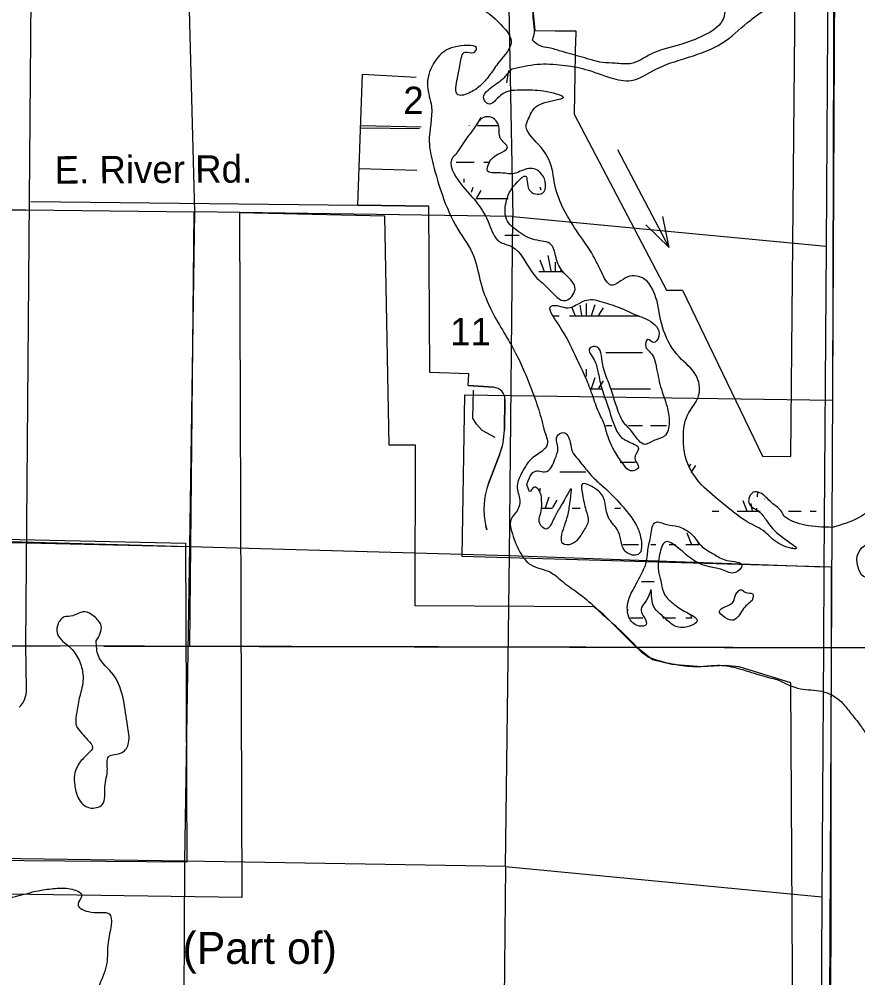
# Model space of a CAD drawing. Extents: x 408847 to 817539, y 923858 to 1151780.
# Drawn here: x 559820 to 573593, y 963958 to 979703 of the extents above; entities that cross this region are included whole.
import ezdxf

# ---------------------------------------------------------------- set-up
doc = ezdxf.new("R2010")
doc.units = 0
for name, color, linetype in [('Cities Incorporated Area', 7, 'Continuous'), ('Cities Incorporated Linear Boundaries', 7, 'Continuous'), ('County Boundary', 7, 'Continuous'), ('County Routes Highway Center Lines', 7, 'Continuous'), ('Lakes and Ponds', 7, 'Continuous'), ('Level 12', 7, 'Continuous'), ('Level 39', 7, 'Continuous'), ('Level 43', 7, 'Continuous'), ('Local Roads Paved', 7, 'Continuous'), ('Map Information Text and Cells', 7, 'Continuous'), ('Narrow River Creek and Branch and Slough', 7, 'Continuous'), ('National Forest', 7, 'Continuous'), ('Quad Borders', 7, 'Continuous'), ('Section Lines', 7, 'Continuous'), ('Swamps', 7, 'Continuous'), ('Township  and Range lines', 7, 'Continuous')]:
    doc.layers.add(name, color=color, linetype=linetype)

msp = doc.modelspace()

# ---------------------------------------------------------------- linework, layer by layer
at = {"layer": 'Cities Incorporated Area'}
msp.add_line((562686, 976530), (562617, 969416), dxfattribs=at)
at = {"layer": 'Cities Incorporated Linear Boundaries'}
for points in [[(567137, 973534), (573183, 973447), (573204, 981332), (576741, 981321), (637423, 980943), (637436, 1005786)], [(562561, 971039), (541362, 971524), (541451, 978545)], [(562554, 971098), (562576, 965858), (557221, 965901), (557221, 955294), (554435, 955337), (554392, 949287), (573161, 949028), (573139, 953635), (573161, 970703), (567093, 970876), (567137, 973534)], [(541268, 971566), (562554, 971098)]]:
    msp.add_lwpolyline(points, dxfattribs=at)
at = {"layer": 'County Boundary'}
msp.add_lwpolyline([(573213, 981412), (573056, 949104)], dxfattribs=at)
at = {"layer": 'County Routes Highway Center Lines'}
for p, q in [((559930, 969422), (560030, 981422)), ((559942, 968698), (559930, 969422))]:
    msp.add_line(p, q, dxfattribs=at)
msp.add_arc((559542, 968691), 400, 314.0523, 0.968, dxfattribs=at)
at = {"layer": 'Lakes and Ponds'}
for p, q in [((566997, 977489), (566993, 977482)), ((566997, 977488), (566997, 977489))]:
    msp.add_line(p, q, dxfattribs=at)
for points in [[(568248, 979360), (568273, 979429), (568270, 979635), (568256, 980001), (568262, 980474), (568391, 980857), (568089, 981229), (567437, 981780), (567139, 982181), (567022, 982404), (566751, 982439), (566567, 982562), (566106, 982595), (565844, 982612), (565553, 982628), (565372, 982854), (565071, 983204), (564733, 983545), (564632, 983826), (564421, 984061), (564210, 984138), (564044, 984219), (563883, 984289), (563707, 984338), (563518, 984557), (563357, 984820), (563225, 985124), (563074, 985365), (562733, 985513), (562467, 985558), (562296, 985726), (562403, 985962), (562241, 985999), (562004, 985748), (561828, 985590), (561651, 985811), (561545, 985990)], [(560686, 985316), (560787, 985152), (560902, 985055), (561242, 985054), (561581, 984920), (561852, 984643), (562067, 984436), (562262, 984239), (562401, 984025), (562532, 983962), (562700, 983897), (563037, 983814), (563287, 983765), (563578, 983690), (563810, 983559), (564005, 983330), (564114, 983165), (564199, 982969), (564361, 982576), (564433, 982418), (564622, 982195), (564737, 982080), (564862, 981892), (564884, 981807), (564678, 981858), (564507, 982059), (564400, 982266), (564312, 982194), (564369, 982016), (564466, 981823), (564600, 981714), (564723, 981618), (564979, 981241), (565187, 981050), (565579, 980786), (565872, 980681), (566056, 980530), (566356, 980267), (566612, 980134), (566889, 980080), (567198, 979961), (567500, 979816), (567844, 979486)], [(567912, 978885), (568329, 978962), (568739, 978950), (569120, 978879), (569537, 978739), (569871, 978696), (570275, 978881), (570893, 979103), (571420, 979348), (571833, 979689), (572016, 979821), (573025, 980438), (573444, 980744), (573983, 981122), (574472, 981399), (574871, 981748)], [(572547, 980536), (572127, 980265), (571944, 980279), (571814, 980430), (571639, 980499), (571453, 980411), (571393, 980133), (571415, 979911), (571366, 979677), (571059, 979434), (570687, 979289), (570206, 979133), (569852, 978972), (569607, 978980), (569399, 978993), (569068, 979078), (568714, 979177), (568520, 979232), (568365, 979268), (568248, 979360)], [(567844, 979486), (567897, 979356), (567700, 979000), (567557, 978799), (567407, 978625), (567233, 978502), (567025, 978461), (567018, 978733), (567063, 978971), (567145, 979163), (567287, 979158), (567329, 979210), (567020, 979255), (566838, 979198), (566625, 978975), (566526, 978601), (566590, 978270), (566554, 977692), (566620, 977317), (566770, 976810), (567024, 976255), (567284, 975807), (567400, 975373), (567588, 974896), (567973, 974218), (568115, 973917), (568293, 973464), (568402, 973111), (568453, 972919), (568486, 972698), (568426, 972623), (568236, 972483), (568053, 972210), (567996, 972032), (568043, 971802), (568011, 971653), (567894, 971482), (567919, 971251), (568067, 970911), (568219, 970744), (568532, 970625), (568757, 970456), (568881, 970363), (569104, 970198), (569370, 969957), (569574, 969772), (569775, 969583), (570013, 969334)], [(570296, 975073), (570086, 975435), (569814, 975470), (569544, 975333), (569381, 975553), (569248, 975818), (568972, 976231), (568606, 977035), (568572, 977238), (568350, 977643), (568148, 977974), (568194, 978090), (568325, 978278), (568759, 978418), (568430, 978519), (568092, 978535), (567728, 978454), (567524, 978313), (567450, 978395), (567569, 978579), (567793, 978752), (567909, 978882), (567912, 978885)], [(566993, 977482), (566943, 977436), (567069, 977003), (567349, 976672), (567540, 976335), (567706, 976050), (567906, 975969), (568270, 975510), (568509, 975280), (568799, 975083), (568948, 975261), (568735, 975572), (568629, 975820), (568559, 975997), (568290, 976078), (568015, 976215), (567824, 976418), (567825, 976732), (568004, 977034), (568136, 977127), (568195, 976901), (568415, 976848), (568400, 977160), (568189, 977251), (567949, 977168), (567685, 977181), (567513, 977208), (567536, 977344), (567710, 977499), (567838, 977591), (567717, 977755), (567704, 977910), (567581, 978088), (567437, 978085), (567310, 977939), (567172, 977753), (566997, 977488)], [(569389, 975058), (569243, 975097), (569107, 975080), (568957, 975004), (568833, 974961), (568693, 974991), (568557, 974990), (568680, 974683), (568950, 974182), (569140, 973777), (569245, 973498), (569354, 973212), (569411, 973095), (569478, 972883), (569611, 972584), (569754, 972377), (569861, 972287), (569991, 972342), (569930, 972485), (569991, 972651), (569803, 972775), (569652, 972908), (569559, 973125), (569476, 973379), (569383, 973656), (569324, 973920), (569261, 974109), (569190, 974299), (569278, 974327), (569403, 974030), (569490, 973757), (569620, 973375), (569745, 973086), (569898, 972909), (570101, 972720), (570245, 972782), (570417, 972853), (570494, 973087), (570459, 973341), (570354, 973666), (570280, 974005), (570185, 974231), (570111, 974320), (570144, 974442), (570235, 974395), (570324, 974499), (570157, 974758), (569965, 974839), (569682, 974964), (569389, 975058)], [(572382, 971536), (572329, 971632), (572180, 971759), (572084, 971855), (571876, 971933), (571802, 971763), (571961, 971622), (572088, 971476), (572283, 971251), (572580, 971008), (572298, 971089), (572069, 971280), (571776, 971449), (571426, 971708), (571069, 972014), (570799, 972401), (570729, 972844), (570794, 973198), (570983, 973536), (570933, 973856), (570662, 974151), (570404, 974591), (570296, 975073)], [(569142, 972294), (569076, 972376), (568993, 972480), (568903, 972607), (568870, 972753), (568755, 972916), (568655, 972852), (568668, 972650), (568619, 972478), (568563, 972348), (568452, 972266), (568343, 972285), (568257, 972257), (568181, 972121), (568160, 972047), (568170, 972025), (568207, 971943), (568270, 972013), (568381, 971914), (568399, 971800), (568394, 971624), (568369, 971422), (568471, 971329), (568583, 971465), (568680, 971649), (568805, 971863), (568883, 971988), (568872, 971814), (568835, 971574), (568771, 971370), (568726, 971198), (568746, 971090), (568895, 971084), (569078, 971285), (569163, 971459), (569127, 971639), (569069, 971904), (569069, 972070), (569223, 972027), (569404, 971868), (569438, 971776), (569497, 971518), (569640, 971321), (569701, 971147), (569790, 970948), (569986, 970911), (570025, 971197), (569952, 971398), (569703, 971733), (569417, 972022), (569247, 972175), (569142, 972294)], [(575819, 972387), (575652, 972466), (575389, 972488), (575133, 972350), (574800, 972146), (574488, 972009), (574183, 971963), (573873, 971713), (573622, 971522), (573171, 971356)], [(570833, 971272), (570637, 971373), (570455, 971404), (570266, 971439), (570193, 971231), (570146, 970985), (570111, 970757), (570028, 970571), (569944, 970407), (569837, 970195), (569834, 969881), (569999, 969736), (570119, 969762), (570070, 969902), (570034, 969984), (570161, 970236), (570193, 970332), (570222, 970110), (570359, 969925), (570521, 969780), (570706, 969710), (570953, 969833), (570777, 969962), (570552, 970113), (570425, 970245), (570356, 970476), (570318, 970644), (570337, 970912), (570438, 971120), (570622, 971037), (570861, 970840), (571156, 970707), (571372, 970660), (571583, 970615), (571690, 970731), (571442, 970814), (571231, 970915), (571039, 971037), (570898, 971206), (570833, 971272)], [(573171, 971356), (572944, 971366), (572730, 971393), (572543, 971446), (572382, 971536)], [(574492, 971446), (574198, 971366), (573905, 971179), (573584, 970885), (573718, 970538), (573958, 970698), (574278, 970805), (574599, 971045), (574626, 971339), (574492, 971446)], [(571859, 970156), (571862, 970268), (571752, 970286), (571686, 970330), (571590, 970259), (571553, 970139), (571407, 970051), (571319, 969983), (571410, 969877), (571554, 969834), (571697, 969998), (571859, 970156)], [(561086, 969492), (561167, 969739), (561052, 969893), (560898, 969970), (560630, 969893), (560591, 969893), (560438, 969663), (560637, 969408)], [(560637, 969408), (560741, 969286), (560846, 969056), (560868, 968833), (560807, 968550), (560760, 968293), (560769, 968074), (560857, 967968), (560943, 967866), (561024, 967734), (560974, 967662), (560824, 967506), (560727, 967289), (560732, 967125), (560790, 966914), (560977, 966751), (561184, 966806), (561229, 967093), (561268, 967394), (561286, 967589), (561513, 967660), (561617, 967817), (561600, 968100), (561533, 968523), (561368, 968932), (561121, 969246), (561086, 969492)], [(570013, 969334), (570135, 969242), (570377, 969154), (570711, 969087), (571058, 969075), (571321, 969091), (571630, 969041), (571977, 968933), (572281, 968854)], [(572281, 968854), (572651, 968707), (573003, 968664), (573323, 968489), (573454, 968332), (573651, 968081), (573772, 967904), (573895, 967799), (574074, 967741), (574138, 967650), (574239, 967523), (574380, 967447), (574418, 967352), (574543, 967223), (574692, 967137), (574718, 967048), (574730, 966926), (574839, 966824)]]:
    msp.add_spline(points, degree=3, dxfattribs=at)
at = {"layer": 'Level 12'}
msp.add_line((567856, 978861), (567821, 978656), dxfattribs=at)
at = {"layer": 'Local Roads Paved'}
for p, q in [((565383, 976648), (565433, 978044)), ((565429, 977921), (566395, 977910)), ((566420, 977927), (565430, 977953)), ((565403, 977249), (566351, 977223)), ((555115, 976655), (559922, 976568)), ((566545, 976630), (565383, 976648)), ((565383, 976648), (566545, 976630)), ((566565, 973899), (566545, 976630)), ((567206, 973880), (566565, 973899)), ((567195, 973686), (567206, 973880)), ((567611, 973657), (567195, 973686)), ((567195, 973686), (567611, 973657)), ((567788, 972954), (567797, 973454)), ((567797, 973454), (567788, 972954)), ((567530, 972079), (567709, 972547)), ((567709, 972547), (567530, 972079)), ((567498, 971315), (567483, 971376)), ((567483, 971376), (567498, 971315))]:
    msp.add_line(p, q, dxfattribs=at)
for points in [[(565433, 978044), (565456, 978799), (566341, 978753)], [(560009, 976710), (565383, 976648)], [(567638, 972832), (567426, 972947), (567330, 973053), (567272, 973150), (567282, 973612)]]:
    msp.add_lwpolyline(points, dxfattribs=at)
for centre, radius, start, end in [((567597, 973457), 200, 358.9737, 85.9615), ((567597, 973457), 200, 358.9737, 85.9615), ((566588, 972975), 1200, 339.0947, 358.9735), ((566588, 972975), 1200, 339.0947, 358.9735), ((568651, 971651), 1200, 159.0947, 193.2055), ((568651, 971651), 1200, 159.0947, 193.2055), ((568651, 971651), 1200, 159.0947, 193.2055)]:
    msp.add_arc(centre, radius, start, end, dxfattribs=at)
at = {"layer": 'Map Information Text and Cells'}
for q in [(569654, 977555), (570110, 976323), (570390, 976460)]:
    msp.add_line((570497, 975951), q, dxfattribs=at)
at = {"layer": 'Narrow River Creek and Branch and Slough'}
msp.add_spline([(557013, 962863), (557190, 963136), (557379, 963422), (557604, 963796), (557771, 964078), (558090, 964358), (558367, 964508), (558680, 964768), (558983, 965116), (559395, 965216), (559812, 965308), (560184, 965398), (560443, 965429), (560691, 965412), (560848, 965311), (560790, 965178), (561002, 965038), (561298, 965011), (561280, 964540), (561259, 964201), (561140, 963845), (561081, 963527), (561174, 963257), (561204, 962954), (561165, 962679), (561097, 962283), (560914, 961933), (560703, 961581), (560542, 961215), (560431, 960795), (560219, 960395), (559930, 959940), (559739, 959669), (559298, 959318), (558798, 958967), (558433, 958640), (558261, 958563), (557982, 958510), (557838, 958254), (557556, 957874), (557287, 957553), (557072, 957149), (556975, 956800), (556926, 956428), (556875, 956117), (556696, 955956), (556428, 955878), (556297, 955649), (556118, 955468), (556219, 955175), (556143, 954954), (555890, 954668), (555725, 954543), (555639, 954332), (555629, 953958), (555397, 953749), (555074, 953553), (554707, 953347), (554456, 953129), (554177, 952750), (553948, 952476), (553713, 952257), (553396, 951952), (553208, 951789), (552904, 951429), (552728, 951321), (552528, 951252), (552339, 950931), (552100, 950723), (551835, 950535), (551538, 950375), (551258, 950434), (551132, 950257), (551179, 949969), (551099, 949838), (551082, 949775), (551018, 949629)], degree=3, dxfattribs=at)
at = {"layer": 'National Forest'}
for points in [[(572493, 972522), (572568, 980716), (568398, 980791), (568278, 980526), (568254, 980375), (568254, 979854), (568287, 979515), (568623, 979513), (568751, 979513), (568962, 979513), (568958, 979306), (568952, 979222), (568952, 979128), (568933, 978141), (570450, 975254), (570713, 975254), (572028, 972528), (572493, 972522)], [(565826, 976469), (563440, 976524), (563474, 965277), (558064, 965352), (557847, 965347), (557979, 954423), (555255, 954479), (555274, 949911), (572435, 949742), (572604, 949742), (572491, 968804), (571646, 969067), (571420, 969086), (571026, 969067), (570537, 969105), (570218, 969180), (569917, 969424), (569410, 969932), (569259, 970052)], [(569259, 970052), (566325, 970066), (566329, 972709), (565897, 972709), (565826, 976469)]]:
    msp.add_lwpolyline(points, dxfattribs=at)
at = {"layer": 'Quad Borders'}
for p, q in [((534695, 969474), (560486, 969410)), ((574822, 969374), (543042, 969453)), ((561210, 969408), (574822, 969374))]:
    msp.add_line(p, q, dxfattribs=at)
at = {"layer": 'Section Lines'}
for p, q in [((562558, 981789), (562702, 976539)), ((557382, 976598), (562702, 976539)), ((562702, 976539), (562615, 971042)), ((567928, 976462), (562702, 976539)), ((567874, 970893), (567928, 976462)), ((567928, 976462), (573071, 975977)), ((557361, 971188), (562615, 971042)), ((562615, 971042), (562535, 965872)), ((562615, 971042), (567874, 970893)), ((567807, 965787), (567874, 970893)), ((567874, 970893), (573037, 970711)), ((562535, 965872), (557270, 965954)), ((562535, 965872), (562507, 960561)), ((567807, 965787), (562535, 965872)), ((567807, 965787), (567753, 960362)), ((567807, 965787), (573004, 965289))]:
    msp.add_line(p, q, dxfattribs=at)
msp.add_lwpolyline([(567830, 981612), (567928, 976462)], dxfattribs=at)
at = {"layer": 'Swamps'}
for p, q in [((567402, 978090), (567330, 977969)), ((567402, 976890), (567330, 976769)), ((568371, 975750), (568443, 975557)), ((569275, 975012), (569214, 974830)), ((569408, 974963), (569335, 974842)), ((568858, 974830), (569458, 974830)), ((569455, 974228), (570055, 974228)), ((569275, 973812), (569214, 973630)), ((569408, 973763), (569335, 973642)), ((569542, 973630), (570189, 973630)), ((569455, 973028), (569553, 973028)), ((569829, 973028), (570055, 973028)), ((570844, 972397), (570820, 972352)), ((570928, 972372), (570851, 972257)), ((568372, 971999), (568372, 971950)), ((568517, 971854), (568456, 971673))]:
    msp.add_line(p, q, dxfattribs=at)
for points in [[(567212, 977964), (567209, 977957)], [(567347, 977957), (567453, 977957)], [(567453, 977957), (567696, 977957)], [(566999, 977357), (567294, 977357)], [(567450, 977354), (567547, 977354)], [(567124, 977083), (567124, 977020)], [(568371, 976950), (568389, 976900)], [(567269, 976938), (567243, 976858)], [(567319, 976757), (567453, 976757)], [(567453, 976757), (567852, 976757)], [(567794, 976154), (568033, 976154)], [(568504, 975822), (568552, 975569)], [(568624, 975713), (568624, 975557)], [(568353, 975557), (568737, 975557)], [(568719, 975585), (568709, 975557)], [(568897, 974969), (568948, 974830)], [(569026, 975005), (569057, 974842)], [(569130, 975033), (569130, 974830)], [(568595, 974830), (568689, 974830)], [(569458, 974830), (570004, 974830)], [(569130, 973957), (569130, 973837)], [(569204, 973630), (569383, 973630)], [(570358, 973630), (570359, 973630)], [(570190, 973030), (570451, 973030)], [(569688, 972430), (569935, 972430)], [(568697, 972270), (569124, 972270)], [(571946, 971858), (571950, 971939)], [(568650, 971805), (568577, 971685)], [(571777, 971623), (571711, 971795)], [(571862, 971623), (571839, 971748)], [(572066, 971820), (572068, 971827)], [(568404, 971673), (568579, 971673)], [(568904, 971673), (569035, 971673)], [(569430, 971673), (569431, 971673)], [(569601, 971673), (569692, 971673)], [(569690, 971675), (569691, 971673)], [(571201, 971623), (571311, 971623)], [(571611, 971623), (571990, 971623)], [(571933, 971623), (571936, 971674)], [(572452, 971623), (572661, 971623)], [(572811, 971623), (572908, 971623)], [(570786, 971266), (570859, 971073)], [(569739, 971073), (569989, 971073)], [(570191, 971073), (570274, 971073)], [(570495, 971073), (570600, 971073)], [(570769, 971073), (570994, 971073)], [(570963, 971107), (570968, 971085)], [(572511, 971023), (572527, 971023)], [(570042, 970470), (570248, 970470)], [(569818, 970006), (569802, 969979)], [(569860, 969873), (569869, 969873)], [(569869, 969873), (570062, 969873)], [(570393, 969873), (570600, 969873)], [(570769, 969873), (570871, 969873)], [(570844, 969912), (570859, 969873)]]:
    msp.add_lwpolyline(points, dxfattribs=at)
at = {"layer": 'Township  and Range lines'}
for points in [[(573106, 981366), (573071, 975977)], [(573071, 975977), (573037, 970711)], [(573037, 970711), (573029, 969393), (573004, 965289)], [(573004, 965289), (572972, 960028)]]:
    msp.add_lwpolyline(points, dxfattribs=at)

# ---------------------------------------------------------------- texts
at = {"layer": 'Level 39'}
msp.add_text('(Part of)', height=525, rotation=0, dxfattribs=at).set_placement((562502, 964187))
at = {"layer": 'Level 43'}
for s, p in [('2', (566127, 978145)), ('11', (566898, 974348))]:
    msp.add_text(s, height=450, rotation=359.7207, dxfattribs=at).set_placement(p)
at = {"layer": 'Local Roads Paved'}
msp.add_text('E. River Rd.', height=450, rotation=0.3293, dxfattribs=at).set_placement((560404, 977002))

doc.saveas('drawing.dxf')
